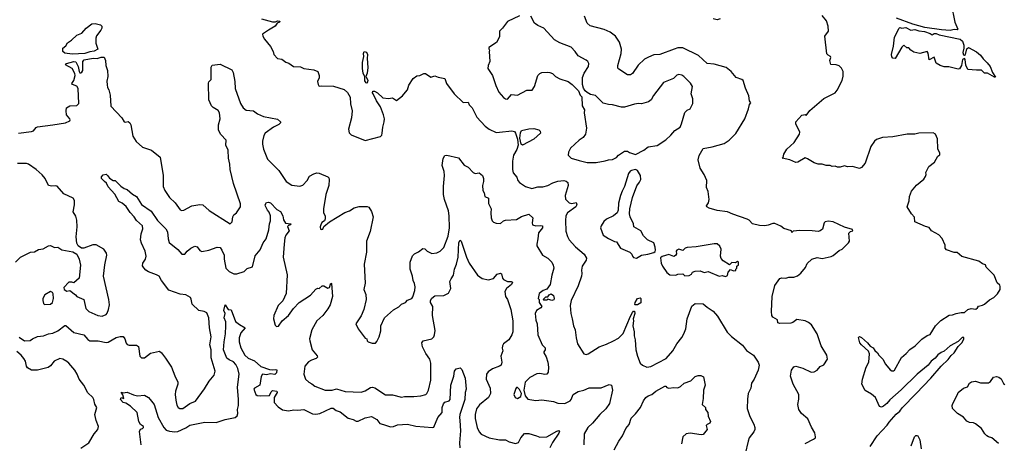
# Model space of a CAD drawing. Extents: x 2293139 to 2515392, y 824115 to 1006937.
# Tile 281 of 417: x 2369058 to 2378821, y 979840 to 984039. Entities that reach past the tile are written whole.
import ezdxf

# ---------------------------------------------------------------- set-up
doc = ezdxf.new("R2010")
doc.units = 0

msp = doc.modelspace()

# ---------------------------------------------------------------- linework, layer by layer
at = {"layer": '0CON10XD'}
for points in [[(2378293.1, 984193.1), (2378330, 984015), (2378358.8, 983945), (2378355, 983937.5), (2378325, 983940.6), (2378285, 983930.7), (2378196.9, 983936.9), (2378032.7, 983962.7), (2377912.7, 983992.7), (2377753.8, 984055)], [(2371457, 984047), (2371565, 984015.8), (2371593, 984017), (2371615, 984027.5), (2371637.5, 984025), (2371632.5, 984015), (2371612.5, 984005), (2371592.5, 983975), (2371523.8, 983936.2), (2371466.7, 983895), (2371470, 983875), (2371486.1, 983846.1), (2371545, 983772.5), (2371572.5, 983725), (2371577.5, 983695), (2371615, 983653.8), (2371657.7, 983647.7), (2371697.7, 983617.7), (2371727, 983607), (2371774.5, 983574.5), (2371842, 983572), (2371875, 983553.8), (2371973, 983543), (2372013.3, 983525), (2372028.8, 983485), (2372026.4, 983463.6), (2372010, 983425), (2372016.2, 983395), (2372025, 983383.3), (2372035, 983378.8), (2372055, 983383.3), (2372171.2, 983381.2), (2372275, 983346), (2372307.7, 983317.7), (2372335, 983270), (2372338.8, 983205), (2372356.2, 983135), (2372348.8, 983065), (2372318.8, 982955), (2372326.4, 982916.4), (2372345, 982896.7), (2372485, 982841.2), (2372635, 982882.5), (2372647.5, 982895), (2372653.3, 982915), (2372658.8, 982975), (2372671.2, 983025), (2372673.8, 983055), (2372666.2, 983095), (2372636.7, 983175), (2372596.7, 983235), (2372562.3, 983302.3), (2372556.7, 983315), (2372560, 983330), (2372575, 983330), (2372605, 983313.3), (2372660, 983265), (2372715, 983256.7), (2372755, 983263.3), (2372795, 983238.8), (2372853.8, 983285), (2372885, 983320), (2372902.5, 983345), (2372915, 983390), (2372960, 983455), (2372995, 983481.2), (2373025, 983486.2), (2373065, 983506.7), (2373083.3, 983506.7), (2373135, 983468.8), (2373175, 983481.2), (2373207.7, 983467.7), (2373275, 983456.7), (2373291.4, 983405), (2373365, 983304), (2373455, 983218.8), (2373505, 983220), (2373516.2, 983195), (2373545, 983166.2), (2373591.1, 983071.1), (2373672.4, 982982.4), (2373713.6, 982953.6), (2373781.2, 982921.2), (2373815.6, 982924.4), (2373938.3, 982938.3), (2373965, 982931.9), (2373975.3, 982915.3), (2373993.9, 982855), (2374000.5, 982795), (2373988.6, 982751.4), (2373954.6, 982695), (2373945.4, 982635.4), (2373944.4, 982554.4), (2373950.7, 982520.7), (2373986.3, 982476.3), (2373998.9, 982445), (2374015, 982425.7), (2374073.3, 982385), (2374135, 982364.4), (2374195, 982380.9), (2374245, 982382.9), (2374295, 982395.6), (2374345, 982422.5), (2374395, 982439.6), (2374455, 982444.3), (2374477.4, 982437.4), (2374492, 982425), (2374495.8, 982395), (2374466.5, 982295), (2374470.6, 982260.6), (2374505, 982224.5), (2374532.4, 982217.6), (2374575.8, 982225.8), (2374583.8, 982205), (2374574, 982185), (2374490.5, 982125), (2374474.6, 982095), (2374468.7, 982048.7), (2374472.6, 981942.6), (2374488.6, 981888.6), (2374505.4, 981855.4), (2374567.8, 981787.8), (2374654.4, 981715), (2374679.2, 981675), (2374675.7, 981655), (2374635.6, 981595), (2374628.8, 981555), (2374633.4, 981523.4), (2374629.5, 981495), (2374595, 981400.8), (2374527.8, 981255), (2374516.7, 981205), (2374521.4, 981125), (2374537.1, 981075), (2374549.2, 981005), (2374567.5, 980965), (2374575.8, 980885), (2374589.2, 980825), (2374653.3, 980725), (2374675, 980720), (2374695, 980726.2), (2374802.6, 980797.4), (2374875, 980820.8), (2374945, 980856.7)], [(2374014.7, 984075.3), (2373895, 984022), (2373846.7, 983955), (2373816.7, 983925), (2373815, 983870), (2373785, 983812.5), (2373708.3, 983761.7), (2373708.3, 983748.3), (2373717.5, 983735), (2373712.5, 983725), (2373720, 983625), (2373703.9, 983586.1), (2373701.2, 983555), (2373746, 983485), (2373780.8, 983385), (2373810.5, 983320.5), (2373855.9, 983265.9), (2373874.1, 983254.1), (2373895, 983250), (2373935, 983296.7), (2373995, 983291.2), (2374088.3, 983341.7), (2374140.3, 983339.7), (2374162.2, 983375), (2374195.8, 983484.2), (2374214.2, 983505.8), (2374235, 983516.2), (2374295, 983520), (2374315.7, 983515.7), (2374342.5, 983505), (2374372.5, 983475), (2374415, 983454), (2374497.5, 983425), (2374537, 983397), (2374597.5, 983335), (2374615, 983290), (2374632.5, 983272.5), (2374634.2, 983185), (2374660, 983145), (2374656.7, 983115), (2374678.6, 982965), (2374669.2, 982905), (2374645, 982872), (2374604.5, 982845.5), (2374520, 982765), (2374498.8, 982725), (2374497.5, 982695), (2374526.1, 982666.1), (2374605, 982644.4), (2374685, 982624.3), (2374775, 982624.2)], [(2374775, 982624.2), (2374865, 982638.8), (2374895, 982650.8), (2374935, 982654.2), (2374975, 982674), (2374995, 982696.2), (2375055, 982736.7), (2375085, 982736.2), (2375105, 982723.3), (2375165, 982703.3), (2375247.5, 982745), (2375291.2, 982778.8), (2375377.7, 982792.3), (2375465, 982848.8), (2375516.2, 982895), (2375555, 982941.2), (2375605.6, 982974.4), (2375621.4, 983005), (2375655, 983117.5), (2375675, 983142.5), (2375707.5, 983155), (2375733, 983207), (2375733.3, 983255), (2375716.7, 983305), (2375728, 983375), (2375709.5, 983409.5), (2375645, 983476.7), (2375625, 983490), (2375595, 983496.7), (2375575, 983490), (2375542.5, 983455), (2375443.3, 983415), (2375342.7, 983287.3), (2375320, 983245), (2375293.9, 983226.1), (2375225, 983206), (2375195, 983209.2), (2375155, 983202.9), (2375055, 983171.4), (2375025, 983171.4), (2374935, 983196), (2374895, 983198), (2374845, 983212), (2374766.8, 983286.8), (2374718.3, 983298.3), (2374686, 983316), (2374664, 983334), (2374648.3, 983358.3), (2374638, 983395), (2374637.1, 983465), (2374655, 983510), (2374698, 983575), (2374700, 983605), (2374690, 983625), (2374675, 983638.8), (2374595, 983680), (2374566.7, 983725), (2374525, 983766), (2374415, 983807.8), (2374360, 983840), (2374255, 983954), (2374195, 983980.8), (2374164.3, 984004.3), (2374125.7, 984075)], [(2376845, 979836.7), (2376930.5, 979879.5), (2376947.5, 979895), (2376950, 979905), (2376942.5, 979945), (2376909.3, 979999.3), (2376873.6, 980083.6), (2376811.2, 980135), (2376784, 980175), (2376774, 980225), (2376783.9, 980276.1), (2376783.8, 980325), (2376726, 980425), (2376700, 980505), (2376711.2, 980565), (2376735, 980596.7), (2376755, 980603.3), (2376825, 980583.8), (2376905, 980546.2), (2376935, 980548), (2376965, 980566.2), (2376995, 980602.5), (2377033, 980617), (2377067, 980673), (2377062, 980715), (2377004.2, 980805), (2376965.4, 980925.4), (2376908.6, 981015), (2376878.7, 981038.7), (2376845, 981054.2), (2376765, 981066), (2376725, 981037.5), (2376705, 981030.8), (2376595, 981026.2), (2376575, 981032.5), (2376572.5, 981065), (2376525, 981090), (2376517.5, 981105), (2376512.5, 981145), (2376518.6, 981295), (2376545, 981403.3), (2376595, 981473.3), (2376615, 981480), (2376655, 981476.2), (2376685, 981488), (2376733.6, 981486.4), (2376770.7, 981499.3), (2376802.5, 981525), (2376848.3, 981581.7), (2376865, 981622.5), (2376914.2, 981665.8), (2376965, 981682.5), (2377015, 981670), (2377105, 981692.5), (2377125, 981702.5), (2377185, 981752.5), (2377215, 981762.5), (2377275, 981827.5), (2377286.7, 981845), (2377278.3, 981921.7), (2377295, 981940), (2377320, 981945), (2377315, 981960), (2377235, 981983.3), (2377125.6, 982035.6), (2377075, 982041.9), (2377046.4, 982036.4), (2377036.2, 982025), (2377017.7, 981962.3), (2376995, 981944.2), (2376975, 981940), (2376915, 981947.1), (2376795, 981948.1), (2376728.3, 981941.7), (2376715, 981930), (2376710, 981945), (2376635, 981968.8), (2376605, 981993.3), (2376545, 982018.8), (2376525, 982020), (2376479.2, 982000.8), (2376445.7, 981994.3), (2376395, 981997.1), (2376325, 982016.2), (2376291.3, 982051.3), (2376272, 982062), (2376130.4, 982110.4), (2376075, 982135.7), (2375975, 982148.5), (2375895, 982169.2), (2375873, 982183), (2375868.8, 982195), (2375887.7, 982222.3), (2375896.2, 982255), (2375884, 982335), (2375868.8, 982375), (2375870, 982445), (2375846.2, 982505), (2375805, 982567.5), (2375785, 982650), (2375796.1, 982693.9), (2375835, 982762.5), (2375925, 982778), (2376045, 982810.8), (2376093.8, 982845), (2376160.7, 982909.3), (2376248, 983055), (2376286.2, 983155), (2376293, 983197), (2376307.5, 983215), (2376293, 983233), (2376286.7, 983285), (2376255, 983360), (2376232.5, 983435), (2376217, 983447), (2376162.5, 983465), (2376113.9, 983523.9), (2376063.6, 983563.6), (2375945, 983597.1), (2375875, 983605.8), (2375787.5, 983685), (2375635, 983758.1), (2375585, 983760), (2375547.7, 983747.7), (2375405, 983693.1), (2375345, 983690.5), (2375291.7, 983668.3), (2375255, 983645.8), (2375191.5, 983588.5), (2375134, 983505), (2375115, 983492.5), (2375083.4, 983493.4), (2374997.7, 983547.7), (2374989.5, 983559.5), (2374989.2, 983585), (2375021.4, 983705), (2375024.5, 983745), (2375005, 983816.7), (2374965, 983876.7), (2374914.1, 983914.1), (2374855, 983942.5), (2374715, 983976.2), (2374685, 984003.3), (2374660, 984075)], [(2376005, 984046.2), (2375975, 984037.5), (2375935, 984047.5)], [(2377503.8, 980326.2), (2377441.6, 980361.6), (2377406.9, 980425), (2377414.3, 980475.7), (2377452.5, 980595), (2377477, 980643), (2377484, 980725), (2377475, 980753.3), (2377404, 980815), (2377388.8, 980835), (2377375, 980890), (2377385, 980897.5), (2377405, 980887.5), (2377465, 980836.2), (2377492.5, 980802.5), (2377520, 980785), (2377538.3, 980758.3), (2377565, 980736.7), (2377576.2, 980715), (2377618, 980675), (2377644.4, 980624.4), (2377688.8, 980568.8), (2377705, 980556.7), (2377723, 980557), (2377732.5, 980565), (2377800.5, 980689.5), (2377849.5, 980730.5), (2377885, 980770), (2377937.5, 980805), (2378005, 980873.3), (2378055, 980907.5), (2378085, 980917.5), (2378138.8, 981005), (2378192.7, 981057.3), (2378275, 981108.8), (2378308.3, 981111.7), (2378345, 981126.7), (2378395, 981136.7), (2378425, 981137.5), (2378460, 981165), (2378493.6, 981176.4), (2378539.3, 981170.7), (2378556.4, 981183.6), (2378565, 981200), (2378605, 981207.5), (2378625, 981217.5), (2378675, 981262.5), (2378716.4, 981283.6), (2378755, 981320), (2378780, 981365), (2378780, 981395), (2378776.4, 981406.4), (2378749.3, 981429.3), (2378720, 981505), (2378640, 981585), (2378635, 981610), (2378605, 981620), (2378570, 981645), (2378400.9, 981690.9), (2378355, 981730), (2378325, 981730), (2378246.4, 981756.4), (2378233.6, 981773.6), (2378233.3, 981805), (2378205, 981870), (2378172.5, 981905), (2378100, 981945), (2378075, 981980), (2378039.2, 981989.2), (2377934.1, 982034.1), (2377930.7, 982080.7), (2377900, 982115), (2377858.8, 982185), (2377877.1, 982242.9), (2377881.2, 982285), (2377900.8, 982339.2), (2377950.5, 982399.5), (2378022.3, 982457.7), (2378040, 982485), (2378047.5, 982505), (2378043.3, 982525), (2378072.5, 982585), (2378127.5, 982625), (2378162.5, 982685), (2378181.7, 982698.3), (2378182.5, 982715), (2378163, 982757), (2378159.3, 982859.3), (2378137.5, 982905), (2378117, 982917), (2377975, 982913.8), (2377935, 982903.8), (2377857, 982903), (2377715, 982876.2), (2377615, 982870), (2377555, 982850), (2377533.8, 982835), (2377498.3, 982781.7), (2377440, 982615), (2377405.9, 982574.1), (2377385, 982563.8), (2377315, 982582), (2377265, 982581.2), (2377235, 982588.8), (2377195, 982576.7), (2377166.4, 982576.4), (2377145, 982586.2), (2377115, 982583.3), (2377095, 982592.5), (2377055, 982592.5), (2377015, 982607.5), (2376975, 982607.5), (2376935, 982620), (2376870.7, 982660.7), (2376845, 982670), (2376774.3, 982625.7), (2376753, 982623), (2376695, 982648.8), (2376620, 982665), (2376627.5, 982672.5), (2376634.2, 982705), (2376663.2, 982756.8), (2376737.7, 982822.3), (2376790, 982905), (2376792.5, 982925), (2376752.5, 983005), (2376753, 983027), (2376815, 983092.5), (2376845, 983097.5), (2376855, 983090), (2376892.3, 983137.7), (2377032.7, 983257.3), (2377145, 983313.8), (2377165, 983340), (2377212, 983435), (2377225, 983480), (2377223.3, 983525), (2377208.3, 983558.3), (2377185, 983580), (2377155, 983590), (2377102.5, 983595), (2377091.2, 983635), (2377100, 983665), (2377097.5, 983675), (2377075, 983686.2), (2377061.2, 983701.2), (2377040, 983875), (2377078.6, 983925), (2377074, 983975), (2377057.4, 984027.4), (2377015, 984080.8)], [(2369576.9, 983696.9), (2369505, 983707.5), (2369484.5, 983724.5), (2369486.7, 983755), (2369515, 983780), (2369530.7, 983809.3), (2369570, 983835), (2369623.9, 983886.1), (2369675, 983906.7), (2369716.7, 983955), (2369772.7, 983997.3), (2369805, 984002), (2369858.1, 983988.1), (2369873.8, 983975), (2369872, 983955), (2369863.3, 983935), (2369820.7, 983879.3), (2369813.1, 983855), (2369814, 983805), (2369832.5, 983745), (2369795, 983725.7), (2369755, 983721.1), (2369705, 983703.9), (2369576.9, 983696.9)], [(2378725, 983468.8), (2378655, 983510), (2378625, 983510), (2378595, 983540), (2378545, 983537.5), (2378460, 983545), (2378438.5, 983588.5), (2378434.4, 983645), (2378425, 983654.4), (2378406.9, 983645), (2378395.5, 983584.5), (2378377.3, 983552.7), (2378365, 983546.7), (2378270.7, 983570.7), (2378225, 983570), (2378185, 983583.3), (2378146.4, 983606.4), (2378125, 983667.5), (2378075, 983640), (2378066.1, 983706.1), (2378055, 983722.5), (2377985, 983703.3), (2377925, 983717.5), (2377895, 983737.5), (2377875, 983760), (2377855, 983760), (2377825, 983787.5), (2377805, 983767.5), (2377737.5, 983655), (2377715, 983656.7), (2377705, 983670), (2377704.3, 983695), (2377722.5, 983775), (2377734, 983865), (2377777.5, 983955), (2377785, 983960), (2377804.2, 983954.2), (2377845, 983962.2), (2377895, 983935.5), (2377935, 983940), (2377973.2, 983926.8), (2378031.4, 983921.4), (2378085, 983901.3), (2378105, 983887.8), (2378125, 983900.3), (2378145, 983901.8), (2378175, 983887.8), (2378384.3, 983845), (2378406.4, 983825), (2378418.9, 983785), (2378421.4, 983755), (2378410, 983715), (2378415, 983691.9), (2378425, 983687.1), (2378437.2, 983692.8), (2378449.2, 983750.8), (2378465, 983762), (2378545, 983720.8), (2378585, 983686.2), (2378610, 983650), (2378652.5, 983612.5), (2378680, 983575), (2378704.5, 983514.5), (2378735, 983470), (2378725, 983468.8)], [(2369045, 982913.8), (2369175, 982931.2), (2369195, 982936.7), (2369220.8, 982969.2), (2369235, 982978), (2369386.8, 982996.8), (2369513.1, 983016.9), (2369555.4, 983034.6), (2369560, 983045), (2369555.7, 983055), (2369523.1, 983095), (2369517.6, 983135), (2369523.2, 983165), (2369555, 983183.7), (2369625, 983189), (2369643, 983207), (2369637.6, 983357.6), (2369625, 983379.1), (2369580, 983395), (2369576.2, 983405), (2369596.2, 983435), (2369608, 983485), (2369606.2, 983505), (2369576.7, 983555), (2369512.3, 983592.3), (2369521.2, 983605), (2369594.5, 983624.5), (2369615, 983620), (2369639.2, 983575), (2369646.4, 983526.4), (2369655, 983512.5), (2369665, 983512.5), (2369675, 983517.5), (2369684.1, 983535.9), (2369683.8, 983625), (2369697.8, 983642.2), (2369785, 983658.9), (2369825, 983655.5), (2369865, 983665.7), (2369895.6, 983665.6), (2369907.5, 983635), (2369913, 983583), (2369930, 983535), (2369933.3, 983475), (2369922.3, 983427.7), (2369924.1, 983394.1), (2369927.7, 983367.7), (2369942.5, 983342.5), (2369955, 983290), (2369962.3, 983182.3), (2370072, 983065), (2370095, 983026.7), (2370105, 983023.3), (2370135, 983030), (2370151.2, 983015), (2370160, 982995), (2370180, 982885), (2370212.1, 982832.1), (2370275, 982776.2), (2370365, 982746), (2370449.2, 982675), (2370481.4, 982495), (2370482, 982385), (2370496.7, 982345), (2370542, 982275), (2370600, 982225), (2370650, 982155), (2370665, 982146.7), (2370685, 982151.2), (2370765, 982193.8), (2370845, 982207.5), (2370875, 982203.3), (2370937.6, 982147.6), (2371145, 982016.7), (2371163.8, 982035), (2371171.2, 982085), (2371182.5, 982105), (2371206.4, 982123.6), (2371247.5, 982185), (2371246.7, 982215), (2371178.9, 982415), (2371145.4, 982555), (2371142.7, 982605), (2371128.2, 982665), (2371125.8, 982745), (2371100.6, 982795), (2371106, 982845), (2371051.2, 982901.2), (2371030, 982945), (2371028.8, 982995), (2371045.8, 983055), (2371040.8, 983115), (2371025, 983140), (2370975, 983168.8), (2370960, 983185), (2370933.6, 983245), (2370931.7, 983408.3), (2370935, 983422.5), (2370957.5, 983445), (2370957, 983567), (2370965, 983587.5), (2371045, 983596.7), (2371161.3, 983541.3), (2371174.3, 983515), (2371191.4, 983425), (2371195.9, 983355.9), (2371247, 983207), (2371275, 983163.8), (2371305, 983141.2), (2371375, 983133.8), (2371415, 983106.7), (2371475, 983078.8), (2371615, 983054), (2371643.8, 983025), (2371643.8, 983015), (2371628.9, 983001.1), (2371575, 982974.2), (2371492.9, 982915), (2371479.1, 982890.9), (2371464, 982835), (2371465.8, 982805), (2371475.7, 982755), (2371515.8, 982655), (2371627.8, 982545), (2371700.6, 982435), (2371757.5, 982397.5), (2371835, 982390), (2371865, 982400), (2371908.8, 982445), (2371933.2, 982486.8), (2371975, 982511.2), (2372005, 982520.8), (2372028.8, 982518.8), (2372112.7, 982482.7), (2372122.5, 982472.5), (2372125.7, 982455.7), (2372123.4, 982396.6), (2372092, 982305), (2372071.2, 982165), (2372070, 982125), (2372086.7, 982095), (2372087.5, 982065), (2372080, 982045), (2372055, 982027.5), (2372043.8, 982005), (2372038.8, 981985), (2372041.7, 981961.7), (2372055, 981957.5), (2372065, 981963.3), (2372075, 981990), (2372130, 982035), (2372282.4, 982127.6), (2372328.8, 982145), (2372375, 982174.2), (2372425, 982186), (2372503.6, 982186.4), (2372519.5, 982179.5), (2372546.6, 982136.6), (2372562.9, 982085), (2372531.7, 981938.3)], [(2372505, 983410), (2372495, 983412.5), (2372481.2, 983431.2), (2372481.7, 983471.7), (2372465, 983510), (2372456.7, 983555), (2372456.2, 983615), (2372470, 983675), (2372467, 983703), (2372475, 983722.5), (2372496.4, 983716.4), (2372506.7, 983695), (2372502.5, 983655), (2372511.2, 983565), (2372503, 983507), (2372490, 983475), (2372509.3, 983439.3), (2372505, 983410)], [(2374045, 982794), (2374029.2, 982805), (2374017.1, 982865), (2374023.9, 982916.1), (2374035, 982938.8), (2374106.2, 982956.2), (2374155, 982960), (2374207, 982947), (2374220, 982935), (2374222.5, 982915), (2374157.5, 982855), (2374045, 982794)], [(2372531.7, 981938.3), (2372495.6, 981845), (2372495.6, 981735), (2372474.3, 981615), (2372484.2, 981425.8), (2372470, 981365), (2372488.8, 981315), (2372493.9, 981263.9), (2372472, 981165), (2372445, 981103.3), (2372392.5, 981025), (2372413.3, 980975), (2372485, 980882.5), (2372500, 980875), (2372503.3, 980855), (2372512.5, 980845), (2372551.7, 980831.7), (2372585, 980833.3), (2372600.7, 980849.3), (2372623.3, 980895), (2372638, 980955), (2372638, 981005), (2372676.2, 981085), (2372765, 981162), (2372818.6, 981191.4), (2372845, 981218), (2372883.1, 981236.9), (2372905, 981258.8), (2372945.8, 981274.2), (2372957.9, 981292.1), (2372977.3, 981355), (2372978, 981392), (2372972.5, 981425), (2372958.8, 981455), (2372953.5, 981495), (2372928.2, 981565), (2372930.5, 981635), (2372952.2, 981697.8), (2372971.3, 981718.7), (2373012.3, 981737.7), (2373055, 981771.2), (2373075, 981766.2), (2373100, 981745), (2373145, 981722.5), (2373195, 981729.2), (2373226.7, 981745), (2373265, 981782), (2373305, 981893.3), (2373319.6, 981975), (2373316.9, 982095), (2373311.1, 982145), (2373270, 982255), (2373261.9, 982305), (2373259.2, 982385), (2373271.2, 982495), (2373268.6, 982535), (2373246.7, 982595), (2373256.6, 982663.4), (2373275, 982691.2), (2373294.4, 982695.6), (2373409.5, 982669.5), (2373465, 982596.2), (2373505, 982577.5), (2373553.9, 982523.9), (2373575, 982512.5), (2373615, 982520), (2373645.6, 982495.6), (2373655.6, 982465), (2373655.4, 982435), (2373645.7, 982395), (2373648.8, 982345), (2373662.5, 982322.5), (2373670, 982285), (2373708, 982268), (2373707.7, 982217.7), (2373733.6, 982163.6), (2373729.2, 982125), (2373732.9, 982075), (2373744, 982045), (2373755, 982033.3), (2373781.7, 982021.7), (2373825, 982020), (2373855, 982043.3), (2373875, 982050), (2373985, 982057.5), (2374033, 982087), (2374105, 982112.5), (2374146, 982076), (2374140, 982025), (2374144.1, 982004.1), (2374174.3, 981994.3), (2374225, 981999.2), (2374241.2, 981995), (2374240.6, 981975), (2374203.3, 981925), (2374197.1, 981865), (2374184.3, 981815), (2374185.8, 981795.8), (2374241.2, 981705), (2374294.3, 981674.3), (2374334, 981635), (2374348.6, 981605), (2374354.3, 981575), (2374334, 981505), (2374318.8, 981415), (2374285, 981367.5), (2374250, 981355), (2374210, 981325), (2374200, 981275), (2374210, 981265), (2374210, 981235), (2374234.2, 981195), (2374225, 981181.4), (2374182.4, 981157.6), (2374169.2, 981125), (2374175, 981060), (2374189.2, 981025), (2374194.2, 980914.2), (2374238.8, 980815), (2374268.6, 980785), (2374267.5, 980765), (2374253.8, 980745), (2374253.8, 980735), (2374277.9, 980697.9), (2374294.2, 980645), (2374301.2, 980595), (2374298.8, 980545), (2374285, 980526.7), (2374265, 980521.4), (2374215, 980530.8), (2374185, 980529.2), (2374115, 980490.8), (2374071.5, 980445), (2374056.2, 980366.2), (2374068.9, 980308.9), (2374095, 980277.5), (2374175, 980264.4), (2374235, 980270), (2374350, 980255), (2374395, 980238.6), (2374465, 980235.7), (2374515, 980259.2), (2374526.3, 980273.7), (2374545, 980322.5), (2374595, 980353.1), (2374653.3, 980365), (2374705, 980390.8), (2374825, 980389.4), (2374903.3, 980423.3), (2374926.1, 980416.1), (2374935.6, 980365), (2374905.5, 980234.5), (2374869.5, 980180.5), (2374810, 980125), (2374739.1, 980040.9), (2374690.6, 979995), (2374654.4, 979935), (2374651.5, 979825)], [(2369017.5, 981635), (2369066.4, 981683.6), (2369165, 981734), (2369205, 981738.8), (2369245, 981761.2), (2369292.3, 981767.7), (2369345, 981796.7), (2369365, 981800), (2369401.7, 981781.7), (2369435, 981783.3), (2369475, 981756.7), (2369585, 981737.5), (2369623, 981713), (2369646.2, 981666.2), (2369660, 981605), (2369647.5, 981475), (2369595, 981430), (2369575, 981437.5), (2369543.9, 981436.1), (2369496.7, 981385), (2369498.8, 981365), (2369525, 981347.5), (2369555, 981353.3), (2369611.7, 981311.7), (2369624.3, 981294.3), (2369693.3, 981265), (2369715, 981177.5), (2369745, 981146.7), (2369832.5, 981105), (2369875, 981100), (2369914.4, 981115.6), (2369925, 981128.8), (2369938.9, 981165), (2369947.2, 981212.8), (2369940.9, 981265), (2369890, 981495), (2369902.3, 981607.7), (2369921.2, 981705), (2369918.8, 981725), (2369892.5, 981765), (2369815, 981807.5), (2369783.6, 981806.4), (2369695, 981772.5), (2369670, 981775), (2369637, 981797), (2369623.3, 981825), (2369616.7, 981885), (2369628.8, 981985), (2369625, 982050), (2369615, 982090), (2369588.8, 982135), (2369601.2, 982205), (2369601.2, 982245), (2369588.8, 982268.8), (2369495, 982312), (2369428.3, 982388.3), (2369415, 982393.3), (2369375, 982388), (2369345, 982396.7), (2369310, 982465), (2369281.7, 982501.7), (2369222.4, 982552.4), (2369145, 982606), (2369124.1, 982614.1), (2369035, 982612.9)], [(2369051.8, 980891.8), (2369105, 980856.4), (2369161.4, 980858.6), (2369185, 980876.7), (2369235, 980897.5), (2369295, 980904.3), (2369345, 980925.8), (2369385, 980930.6), (2369435, 980955.6), (2369505, 981008), (2369515, 981008.8), (2369595, 980939.1), (2369695, 980914.4), (2369735, 980867.8), (2369755, 980856.5), (2369835, 980856.7), (2369915, 980838.9), (2369935, 980843.3), (2370015, 980886.9), (2370055, 980900), (2370085, 980898.6), (2370100.6, 980875), (2370113.2, 980833.2), (2370125, 980820), (2370145, 980814), (2370215, 980812.5), (2370235, 980800), (2370250, 980705), (2370265, 980686.7), (2370295, 980686.2), (2370355.6, 980734.4), (2370445, 980753.3), (2370465.6, 980735.6), (2370502.1, 980682.1), (2370563.3, 980595), (2370595, 980507.5), (2370627, 980447), (2370627.5, 980425), (2370601.5, 980355), (2370598.9, 980325), (2370605, 980267.5), (2370617.7, 980217.7), (2370630, 980195), (2370645, 980184), (2370675, 980184.2), (2370745.9, 980234.1), (2370801.7, 980258.3), (2370891.7, 980378.3), (2370938, 980455), (2370985.5, 980514.5), (2370995.8, 980555), (2370956.9, 980686.9), (2370956, 980765), (2370943.9, 980815), (2370957.3, 980895), (2370939.2, 980985), (2370933.8, 981085), (2370913, 981133), (2370886.4, 981146.4), (2370835, 981157.5), (2370769.3, 981219.3), (2370759.7, 981269.7), (2370750, 981285), (2370705, 981312.5), (2370647.6, 981317.6), (2370538.3, 981358.3), (2370465, 981453.8), (2370440.8, 981495), (2370415, 981510), (2370335, 981538.6), (2370308.8, 981555), (2370288.3, 981578.3), (2370277.3, 981597.3), (2370277.5, 981625), (2370304.5, 981665.5), (2370310.6, 981695), (2370303.4, 981743.4), (2370265.7, 981825), (2370257.1, 981857.1), (2370262.2, 981915), (2370280, 981965), (2370274.3, 981995), (2370215, 982049.4), (2370194.5, 982085), (2370155, 982128.9), (2370115, 982186.9), (2370075, 982220.6), (2370042.5, 982235), (2369999.8, 982309.8), (2369935, 982383.3), (2369919.2, 982419.2), (2369897.5, 982435), (2369870, 982465), (2369868.3, 982481.7), (2369885, 982500), (2369915, 982506.2), (2369930, 982495), (2369947.7, 982467.7), (2369985, 982445.8), (2370005.8, 982445), (2370060, 982390), (2370095, 982365.8), (2370124.4, 982354.4), (2370175, 982310), (2370215, 982286), (2370265, 982208), (2370361.7, 982141.7), (2370425, 982047.8), (2370507.3, 981965), (2370522.5, 981935), (2370528.9, 981865), (2370540.9, 981830.9), (2370625, 981762), (2370665, 981713.3), (2370695, 981713.8), (2370720, 981745), (2370755, 981773.8), (2370795, 981794), (2370818.8, 981788.8), (2370845, 981750), (2370865, 981741.2), (2370935, 981755.8), (2371015, 981784), (2371045, 981780), (2371062.5, 981755), (2371084.3, 981705), (2371084.4, 981665), (2371103.5, 981575), (2371135, 981541.5), (2371180.2, 981520.2), (2371210.9, 981519.1), (2371285, 981541.2), (2371315, 981574), (2371365, 981590), (2371392.8, 981697.2), (2371442.1, 981757.9), (2371471.7, 981828.3), (2371503.4, 981866.6), (2371530, 981955), (2371535.5, 982014.5), (2371546.4, 982046.4), (2371543.3, 982095), (2371530.7, 982130.7), (2371515, 982149.2), (2371495, 982191.2), (2371493.1, 982205), (2371503.6, 982226.4), (2371525, 982230), (2371545, 982222.5), (2371608.3, 982158.3), (2371645, 982136.2), (2371666, 982095), (2371673.4, 982053.4), (2371692.5, 982022.5), (2371747.5, 982015), (2371742.5, 982005), (2371721.9, 981998.1), (2371712.5, 981987.5), (2371731.4, 981945), (2371697.9, 981902.1), (2371685.7, 981875), (2371678.9, 981815), (2371670, 981685), (2371708.6, 981508.6), (2371701.5, 981325), (2371667.2, 981252.8), (2371622.2, 981205), (2371577.9, 981105), (2371575.5, 981075), (2371592.2, 981012.2), (2371605, 980998.8), (2371625, 981000), (2371660, 981055), (2371725, 981107.5), (2371773.1, 981176.9), (2371830, 981235), (2371941.7, 981308.3), (2371995, 981366.7), (2372015, 981377.5), (2372027, 981373), (2372058.3, 981401.7), (2372075, 981400), (2372115, 981376.7), (2372130, 981385), (2372141.7, 981428.3), (2372150, 981425), (2372158.8, 981295), (2372137.1, 981212.9), (2372115, 981171.2), (2372063.4, 981106.6), (2372002.9, 981055), (2371956.2, 980963.8), (2371933.1, 980875), (2371934.5, 980854.5), (2371958.8, 980765), (2372007.3, 980707.3), (2372010, 980695), (2371998.6, 980681.4), (2371950, 980665), (2371922.4, 980647.6), (2371884.4, 980605.6), (2371875.8, 980525.8), (2371893.3, 980475), (2371924.5, 980444.5), (2371955, 980430.8), (2371985, 980405.8), (2372085.7, 980365.7), (2372155, 980367.8), (2372198.3, 980378.3), (2372285.6, 980354.4), (2372445, 980346), (2372485, 980360.8), (2372535, 980394.2), (2372555, 980396.9), (2372578.6, 980388.6), (2372685, 980321.4), (2372719.4, 980319.4), (2372755, 980319.4), (2372842.3, 980297.7), (2372875, 980304.4), (2372965, 980302.9), (2373035, 980309.2), (2373085, 980324.2), (2373095.8, 980335), (2373110, 980365), (2373134.4, 980465), (2373134.4, 980635), (2373124.4, 980675), (2373085, 980729.2), (2373053.6, 980795), (2373045.7, 980834.3), (2373057.5, 980855), (2373145, 980876.7), (2373164.4, 980895), (2373171.8, 980915), (2373177.8, 980957.8), (2373152.9, 981105), (2373154.5, 981195), (2373131.1, 981235), (2373130.6, 981255), (2373145, 981276.9), (2373175, 981303.1), (2373262.5, 981305), (2373310.7, 981329.3), (2373334.2, 981375), (2373323.5, 981445), (2373335, 981470), (2373359.2, 981505), (2373368.1, 981565), (2373388.9, 981615), (2373406.4, 981683.6), (2373411.2, 981828.8), (2373425, 981854), (2373436.5, 981845), (2373489.2, 981685), (2373515.8, 981625.8), (2373596.1, 981506.1), (2373645, 981472.5), (2373705, 981460), (2373755, 981474), (2373793.2, 981516.8), (2373826.4, 981526.4), (2373835, 981520), (2373846.1, 981476.1), (2373856.7, 981465), (2373895, 981444), (2373930, 981445), (2373945.8, 981435.8), (2373934, 981415), (2373884.3, 981375), (2373868, 981345), (2373876.2, 981295), (2373894.4, 981264.4), (2373926.7, 981165), (2373948.5, 981055), (2373946.2, 980945), (2373938.8, 980915), (2373906.7, 980865), (2373855.8, 980824.2), (2373844.2, 980805), (2373841.7, 980781.7), (2373848, 980755), (2373829.4, 980705), (2373838.8, 980645), (2373831.2, 980615), (2373817.2, 980602.8), (2373745, 980576.9), (2373702.9, 980547.1), (2373687.9, 980525), (2373682.5, 980475), (2373724.5, 980385), (2373727.2, 980332.8), (2373705.7, 980295), (2373618.7, 980221.3), (2373588, 980182), (2373574.5, 980125), (2373573.1, 980085), (2373595.5, 979995.5), (2373614.3, 979955), (2373635, 979930), (2373712.4, 979892.4), (2373815, 979875.5), (2373875, 979875.7), (2373913.1, 979853.1), (2373975, 979838.8), (2374005, 979848.8), (2374026.2, 979895), (2374065, 979936.7), (2374105, 979938), (2374182.5, 979915), (2374215, 979901.2), (2374285, 979902.5), (2374385, 979958.8), (2374405, 979966), (2374410, 979960), (2374405, 979941.2), (2374341.2, 979848.8), (2374313.6, 979795)], [(2375175, 981673.3), (2375225, 981706.2), (2375285, 981714), (2375345, 981731.2), (2375358.3, 981741.7), (2375361.2, 981755), (2375358.8, 981785), (2375345, 981827.5), (2375283.8, 981855), (2375244, 981895), (2375215.7, 981945.7), (2375146.7, 981985), (2375145.8, 982015), (2375112, 982085), (2375106, 982115), (2375107.5, 982165), (2375134, 982275), (2375177.3, 982392.7), (2375205, 982426.7), (2375217.5, 982455), (2375213.8, 982495), (2375185, 982543.3), (2375165, 982553.3), (2375126.1, 982543.9), (2375112.3, 982537.7), (2375095, 982512.5), (2375056, 982385), (2375030.5, 982339.5), (2375016.2, 982295), (2374995, 982220), (2374990.7, 982149.3), (2374983.3, 982125), (2374947.5, 982095), (2374875, 982062), (2374850.3, 982039.7), (2374822.5, 981995), (2374818, 981975), (2374845, 981903.3), (2374895, 981869.2), (2374955, 981838.8), (2374975.8, 981835.8), (2375014.4, 981774.4), (2375107.5, 981735), (2375127.5, 981715), (2375133.3, 981695), (2375145, 981682.5), (2375175, 981673.3)], [(2376055, 981492.5), (2376076.1, 981503.9), (2376083.3, 981535), (2376105, 981562.5), (2376135, 981550), (2376158.3, 981551.7), (2376160, 981565), (2376170, 981575), (2376170, 981595), (2376185, 981610), (2376186.7, 981635), (2376175, 981642.5), (2376155, 981630), (2376118.3, 981631.7), (2376095, 981610), (2376035, 981648.8), (2376015, 981670), (2376007.5, 981695), (2376014.2, 981765), (2376000.8, 981795), (2375975, 981816.2), (2375945, 981816.2), (2375766.1, 981786.1), (2375675, 981781.2), (2375657.5, 981775), (2375635, 981752.5), (2375595, 981763.3), (2375572.5, 981755), (2375567.5, 981745), (2375571.7, 981718.3), (2375559.3, 981700.7), (2375545, 981692.5), (2375495, 981712.5), (2375428.3, 981691.7), (2375413, 981677), (2375417.5, 981625), (2375432.5, 981595), (2375474.1, 981534.1), (2375505, 981510), (2375565, 981507.5), (2375585, 981516.7), (2375635, 981520), (2375655, 981500), (2375695, 981503.8), (2375720, 981515), (2375730, 981535), (2375755, 981547.5), (2375805, 981550), (2375845, 981533.3), (2375885, 981542.5), (2375995, 981497.5), (2376025, 981502.5), (2376055, 981492.5)], [(2369305, 981216.7), (2369365, 981220), (2369382, 981235), (2369394.3, 981275), (2369390.8, 981320.8), (2369384, 981334), (2369365, 981343.8), (2369308.8, 981311.2), (2369288.8, 981275), (2369286, 981255), (2369294.1, 981224.1), (2369305, 981216.7)], [(2374335, 981254.4), (2374295, 981270), (2374285, 981260), (2374255, 981260), (2374250, 981265), (2374275, 981290), (2374295, 981290), (2374307, 981313), (2374329.3, 981320.7), (2374350.8, 981305), (2374359.2, 981275), (2374355, 981261.2), (2374335, 981254.4)], [(2374945, 980856.7), (2374995, 980883.3), (2375040.7, 980929.3), (2375115, 981100), (2375135, 981137.5), (2375145, 981150), (2375155, 981150), (2375157.5, 981125), (2375140, 981075), (2375143.8, 981055), (2375137.5, 981005), (2375151.9, 980945), (2375150.4, 980905), (2375161.2, 980865), (2375167.6, 980767.6), (2375183, 980703), (2375211.2, 980635), (2375235, 980613.3), (2375275, 980596), (2375315, 980602), (2375468.9, 980681.1), (2375535.8, 980755), (2375572.5, 980825), (2375622.6, 980887.4), (2375645, 980926.2), (2375662.1, 980975), (2375676.7, 981075), (2375722.1, 981197.9), (2375755, 981226), (2375835, 981222.9), (2375875, 981188), (2375935, 981149.2), (2375978.8, 981098.8), (2376071.7, 980941.7), (2376115, 980897.5), (2376225, 980811.2), (2376265, 980760), (2376335, 980713.8), (2376382, 980645), (2376390, 980615), (2376382, 980565), (2376340.8, 980475), (2376314, 980435), (2376307.5, 980385), (2376282.5, 980335), (2376273.9, 980276.1), (2376271.4, 980185), (2376299.4, 980105), (2376339.1, 980029.1), (2376348.6, 979995), (2376347.5, 979975), (2376338, 979955), (2376292.9, 979895), (2376280.6, 979859.4), (2376250, 979735)], [(2375161.2, 981211.2), (2375156.7, 981216.7), (2375160, 981235), (2375182.5, 981275), (2375211.7, 981281.7), (2375216.7, 981275), (2375217.7, 981232.3), (2375185, 981213.8), (2375161.2, 981211.2)], [(2370263.3, 979825), (2370244.6, 979955.4), (2370255, 979981.2), (2370275, 979986), (2370285.6, 979995), (2370285.6, 980005), (2370256.2, 980025), (2370238.8, 980055), (2370224, 980145), (2370158.3, 980208.3), (2370109.1, 980239.1), (2370083.8, 980245), (2370056.7, 980275), (2370065, 980292.5), (2370090, 980285), (2370081.7, 980321.7), (2370062.5, 980347.5), (2370085, 980340), (2370125, 980346), (2370185, 980319.2), (2370225, 980311.4), (2370295, 980315.7), (2370333.8, 980295), (2370352, 980275), (2370392.9, 980225), (2370432.3, 980095), (2370485.8, 979995.8), (2370510.8, 979970.8), (2370545, 979960.4), (2370595, 979953.2), (2370625, 979957.5), (2370706.9, 979993.1), (2370745, 980021.1), (2370895, 980050.9), (2371005, 980045.3), (2371095, 980076.9), (2371195, 980096.2), (2371215, 980112.9), (2371222.5, 980135), (2371217.9, 980175), (2371226.4, 980213.6), (2371228.1, 980275), (2371218.8, 980395), (2371234.1, 980525), (2371220.5, 980580.5), (2371199.9, 980619.9), (2371177.2, 980647.2), (2371135, 980665.9), (2371111.8, 980685), (2371077.6, 980765), (2371084, 980846), (2371100, 980925), (2371103.3, 981005), (2371101.4, 981045), (2371086.9, 981085), (2371094.4, 981125), (2371081.8, 981155), (2371095, 981212.5), (2371125, 981166.7), (2371155, 981163.3), (2371198, 981048), (2371236.4, 981016.4), (2371293.8, 980985), (2371250, 980935), (2371235.6, 980885), (2371235.6, 980845), (2371251.9, 980785), (2371291.9, 980711.9), (2371324.8, 980684.8), (2371387.2, 980657.2), (2371449.7, 980599.7), (2371535, 980570.8), (2371565, 980567.1), (2371595, 980572), (2371607, 980567), (2371605, 980537.5), (2371586.7, 980523.3), (2371545, 980528.6), (2371505, 980519.2), (2371466.5, 980523.5), (2371452.7, 980502.7), (2371440.5, 980415), (2371385, 980385.7), (2371380.8, 980375), (2371398.8, 980325), (2371412.5, 980315), (2371445, 980309.2), (2371535, 980313.3), (2371550.3, 980349.7), (2371565, 980364), (2371607.5, 980357.5), (2371611.2, 980345), (2371580, 980295), (2371581.4, 980245), (2371620.6, 980200.6), (2371665, 980171.9), (2371725, 980160), (2371775, 980171.2), (2371815, 980167.5), (2371875, 980176.2), (2371961.3, 980131.3), (2371993, 980127), (2372035, 980135.6), (2372145, 980187.8), (2372165, 980188.1), (2372195, 980165.6), (2372235, 980150.6), (2372315, 980087.5), (2372364.3, 980074.3), (2372395, 980058), (2372415, 980060.8), (2372485, 980091.2), (2372545, 980106), (2372598.8, 980075), (2372627.7, 980037.7), (2372663.9, 980026.1), (2372735, 980004.3), (2372765, 980005.7), (2372805, 980023.3), (2372905, 980029.6), (2372985, 980008.8), (2373152.8, 979997.2), (2373165, 980001.1), (2373205.2, 980095), (2373246.7, 980145), (2373247.7, 980195), (2373260.4, 980229.6), (2373275, 980247), (2373315, 980261.4), (2373326.8, 980275), (2373334.5, 980415), (2373362.9, 980505), (2373368.8, 980555), (2373385, 980577.5), (2373425, 980587.5), (2373441.7, 980571.7), (2373474.2, 980485), (2373484.2, 980375), (2373476.2, 980345), (2373473.3, 980275), (2373421.5, 980125), (2373418.2, 980095), (2373423.5, 980066.5), (2373429.4, 979965), (2373420, 979845), (2373422.2, 979795)], [(2377490.3, 979809.7), (2377560.6, 979915), (2377661.1, 980018.9), (2377680.2, 980049.8), (2377750.3, 980129.7), (2377785, 980159.4), (2377808.7, 980191.3), (2377947.1, 980335), (2378093.8, 980485), (2378196.2, 980605), (2378265, 980670), (2378295, 980710), (2378325, 980737.5), (2378365, 980800), (2378405, 980840), (2378420, 980875), (2378418.3, 980888.3), (2378405, 980890), (2378365, 980850), (2378285, 980807.5), (2378225, 980752.5), (2378195, 980740), (2378163.6, 980716.4), (2378135, 980682.5), (2378097.5, 980655), (2378067.5, 980615), (2377956.1, 980523.9), (2377799.4, 980370.6), (2377685, 980270.4), (2377656.1, 980233.9), (2377622, 980208), (2377605, 980199.2), (2377585, 980203.1), (2377545, 980294.4), (2377503.8, 980326.2)], [(2369665, 979790), (2369745, 979844), (2369797, 979933), (2369833.3, 979975), (2369838.8, 980005), (2369815.8, 980065.8), (2369804.3, 980125), (2369824.2, 980195), (2369802.5, 980227.5), (2369793.8, 980275), (2369783.8, 980295), (2369735, 980340), (2369694.3, 980415), (2369646.2, 980476.2), (2369629.4, 980525), (2369604.6, 980564.6), (2369546.7, 980635), (2369525, 980651.1), (2369485, 980674.4), (2369455, 980679.4), (2369398.2, 980655), (2369365, 980607.2), (2369339.9, 980590.1), (2369235, 980564.3), (2369175, 980564.2), (2369135, 980588), (2369124.6, 980604.6), (2369114, 980654), (2369099.8, 980679.8), (2369072, 980712), (2369028.3, 980748.2)], [(2374952.2, 979775), (2374998.1, 979861.9), (2375035.5, 979915), (2375069.6, 979985), (2375101.1, 980025), (2375121.5, 980088.5), (2375165, 980131.9), (2375214.4, 980195), (2375245, 980261.2), (2375267.5, 980295), (2375288.3, 980311.7), (2375325, 980323.1), (2375365, 980358.1), (2375455, 980406), (2375466, 980406), (2375474.2, 980394.2), (2375495, 980386.2), (2375545, 980393.8), (2375585, 980388.8), (2375608.8, 980401.2), (2375647.5, 980435), (2375712.3, 980457.7), (2375755, 980503.3), (2375785, 980512.5), (2375813, 980513), (2375839.3, 980499.3), (2375856.2, 980415), (2375838, 980365), (2375836, 980285), (2375826.7, 980225), (2375857.5, 980195), (2375857.5, 980175), (2375880, 980145), (2375885, 980110), (2375906.7, 980055), (2375900.7, 980039.3), (2375874.2, 980025.8), (2375866.2, 980015), (2375874, 979975), (2375835, 979926.7), (2375815, 979924), (2375705, 979941.4), (2375667.3, 979932.7), (2375635, 979903.3), (2375619.2, 979835)], [(2378765, 979837.5), (2378697.5, 979895), (2378665, 979903.3), (2378647.5, 979915), (2378626.7, 979935), (2378596.7, 979985), (2378535, 980033.8), (2378515, 980043.3), (2378475, 980046.2), (2378448.8, 980058.8), (2378415, 980097.5), (2378357.5, 980135), (2378306.4, 980186.4), (2378303, 980213), (2378310, 980235), (2378357.5, 980325), (2378362.5, 980345), (2378416.7, 980385), (2378455, 980398.8), (2378477.5, 980435), (2378495, 980449.4), (2378535, 980455.6), (2378585, 980440.8), (2378665, 980440), (2378685, 980451.2), (2378714.6, 980495.4), (2378745, 980501.4), (2378766.7, 980495), (2378788.7, 980478.7), (2378812.7, 980432.7), (2378825, 980423.3)], [(2373995, 980284.2), (2374026, 980305), (2374034.2, 980335), (2374015, 980373.8), (2373995, 980393.3), (2373985, 980393.3), (2373976.1, 980383.9), (2373958.8, 980325), (2373970, 980295), (2373995, 980284.2)], [(2377898.9, 979815), (2377930, 979905), (2377943.3, 979916.7), (2377955, 979917.5), (2377963, 979913), (2377984, 979875), (2377996, 979785)]]:
    msp.add_lwpolyline(points, dxfattribs=at)

doc.saveas('drawing.dxf')
